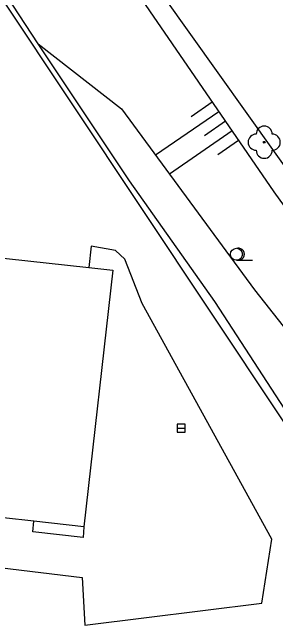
# Model space of a CAD drawing. Extents: x -596229 to -595156, y -1161237 to -1159376.
# Drawn here: x -595272.67 to -595256.28, y -1160544.59 to -1160506.49 of the extents above; entities that cross this region are included whole.
import ezdxf

# ---------------------------------------------------------------- set-up
doc = ezdxf.new("R2010")
doc.units = 0
for name, color, linetype in [('Level 22', 7, 'Continuous'), ('Level 27', 7, 'Continuous'), ('Level 36', 7, 'Continuous'), ('TM - budovy zdene_ betonove - VP', 7, 'Continuous'), ('TM - chodniky - VP', 7, 'Continuous'), ('TM - dolni hrana svahu', 7, 'Continuous'), ('TM - horni hrana svahu', 7, 'Continuous'), ('TM - komunikace - VP', 7, 'Continuous'), ('TM - plot drateny_ kovovy - VP', 7, 'Continuous'), ('TM - podezdivka plotu - VP', 7, 'Continuous'), ('TM - rozhrani ploch obecne - VP', 7, 'Continuous'), ('TM - srafovani', 7, 'Continuous')]:
    doc.layers.add(name, color=color, linetype=linetype)

msp = doc.modelspace()

# ---------------------------------------------------------------- linework, layer by layer
at = {"layer": 'Level 22'}
msp.add_circle((-595257, -1160514.56), 0.05, dxfattribs=at)
for centre, start, end in [((-595257, -1160514.06), 0, 180), ((-595257.5, -1160514.56), 90, 270), ((-595256.5, -1160514.56), 270, 90), ((-595257, -1160515.06), 180, 0)]:
    msp.add_arc(centre, 0.5, start, end, dxfattribs=at)
at = {"layer": 'Level 27'}
msp.add_line((-595262.42, -1160532.32), (-595261.92, -1160532.32), dxfattribs=at)
msp.add_lwpolyline([(-595262.42, -1160532.57), (-595261.92, -1160532.57), (-595261.92, -1160532.07), (-595262.42, -1160532.07)], close=True, dxfattribs=at)
at = {"layer": 'Level 36'}
msp.add_line((-595258.73, -1160521.895), (-595257.73, -1160521.895), dxfattribs=at)
msp.add_circle((-595258.73, -1160521.52), 0.375, dxfattribs=at)
msp.add_arc((-595258.605, -1160521.52), 0.375, 260.4059, 99.5941, dxfattribs=at)
at = {"layer": 'TM - budovy zdene_ betonove - VP'}
for points in [[(-595276.84, -1160521.37), (-595267.9, -1160522.34)], [(-595266.41, -1160522.5), (-595268.22, -1160538.44)], [(-595267.9, -1160522.34), (-595266.41, -1160522.5)], [(-595271.32, -1160538.1), (-595284.56, -1160536.64)], [(-595268.22, -1160538.44), (-595271.32, -1160538.1)]]:
    msp.add_lwpolyline(points, dxfattribs=at)
at = {"layer": 'TM - chodniky - VP'}
msp.add_lwpolyline([(-595279.3, -1160540.26), (-595268.32, -1160541.59), (-595268.15, -1160544.56), (-595257.15, -1160543.19), (-595256.52, -1160539.21), (-595264.59, -1160524.58), (-595265.67, -1160521.83), (-595266.24, -1160521.28), (-595267.76, -1160521.02), (-595267.9, -1160522.34)], dxfattribs=at)
at = {"layer": 'TM - dolni hrana svahu'}
for points in [[(-595271.06, -1160508.45), (-595265.88, -1160512.49)], [(-595265.88, -1160512.49), (-595257.61, -1160523.73)], [(-595257.61, -1160523.73), (-595252.56, -1160530.1)]]:
    msp.add_lwpolyline(points, dxfattribs=at)
at = {"layer": 'TM - horni hrana svahu'}
for points in [[(-595270.46, -1160497.18), (-595256.4, -1160517.64)], [(-595256.4, -1160517.64), (-595240.88, -1160539.14)]]:
    msp.add_lwpolyline(points, dxfattribs=at)
at = {"layer": 'TM - komunikace - VP'}
msp.add_lwpolyline([(-595263.29, -1160505.47), (-595254.68, -1160517.53)], dxfattribs=at)
at = {"layer": 'TM - plot drateny_ kovovy - VP'}
msp.add_lwpolyline([(-595247.28, -1160544.68), (-595273.31, -1160505.59)], dxfattribs=at)
at = {"layer": 'TM - podezdivka plotu - VP'}
for points in [[(-595271.06, -1160508.45), (-595274.67, -1160502.96)], [(-595265.37, -1160516.95), (-595271.06, -1160508.45)], [(-595260.08, -1160524.45), (-595265.37, -1160516.95)], [(-595252.21, -1160536.53), (-595260.08, -1160524.45)]]:
    msp.add_lwpolyline(points, dxfattribs=at)
at = {"layer": 'TM - rozhrani ploch obecne - VP'}
msp.add_lwpolyline([(-595268.22, -1160538.44), (-595268.27, -1160539.11), (-595271.39, -1160538.76), (-595271.32, -1160538.1)], dxfattribs=at)
at = {"layer": 'TM - srafovani'}
for points in [[(-595260.23, -1160512.07), (-595261.55, -1160512.98)], [(-595259.82, -1160512.67), (-595263.76, -1160515.37)], [(-595259.41, -1160513.26), (-595260.72, -1160514.16)], [(-595259, -1160513.86), (-595262.9, -1160516.54)], [(-595258.59, -1160514.45), (-595259.89, -1160515.34)]]:
    msp.add_lwpolyline(points, dxfattribs=at)

doc.saveas('drawing.dxf')
